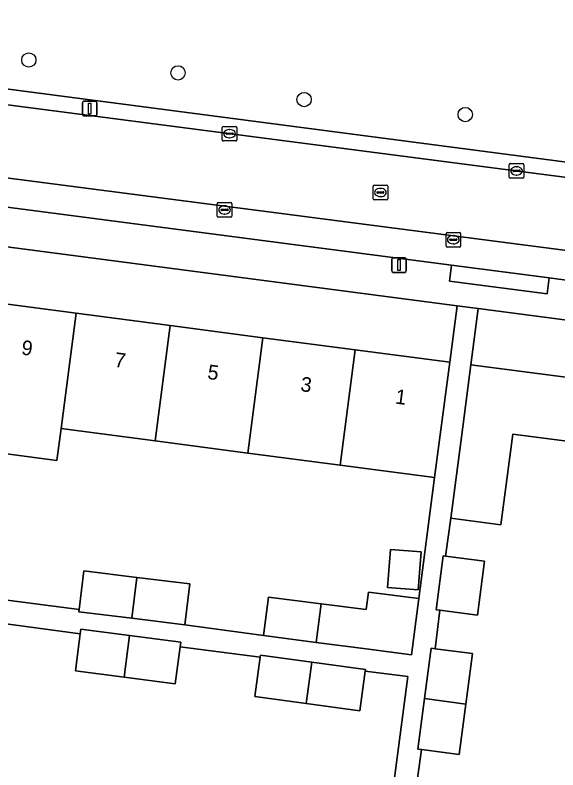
# Model space of a CAD drawing. Extents: x 162184 to 163154, y 385507 to 386516.
# Drawn here: x 162453.8 to 162490.9, y 386146.9 to 386198.5 of the extents above; entities that cross this region are included whole.
import ezdxf

# ---------------------------------------------------------------- set-up
doc = ezdxf.new("R2010")
doc.units = 0
for name, color, linetype in [('IMGEO_Boom', 7, 'Continuous'), ('IMGEO_Erf', 7, 'Continuous'), ('IMGEO_Groenvoorziening', 7, 'Continuous'), ('IMGEO_Kolk', 7, 'Continuous'), ('IMGEO_Lichtmast', 7, 'Continuous'), ('IMGEO_Pand', 7, 'Continuous'), ('IMGEO_Pand_nummerreeks', 7, 'Continuous'), ('IMGEO_Parkeervlak_open', 7, 'Continuous'), ('IMGEO_Rijbaan_lokaal_open', 7, 'Continuous'), ('IMGEO_Rioolput', 7, 'Continuous'), ('IMGEO_Voetpad_open', 7, 'Continuous')]:
    doc.layers.add(name, color=color, linetype=linetype)

msp = doc.modelspace()

# ---------------------------------------------------------------- linework, layer by layer
at = {"layer": 'IMGEO_Boom'}
for centre in [(162454.738, 386195.394), (162464.928, 386194.514), (162473.542, 386192.69), (162484.547, 386191.667)]:
    msp.add_circle(centre, 0.489, dxfattribs=at)
at = {"layer": 'IMGEO_Erf'}
for points in [[(162451.713, 386178.913), (162457.971, 386178.093), (162464.397, 386177.251), (162470.724, 386176.421), (162477.034, 386175.595), (162483.487, 386174.749), (162483.993, 386178.608), (162373.114, 386193.137)], [(162505.229, 386175.825), (162500, 386176.51), (162485.436, 386178.419), (162484.936, 386174.584), (162500, 386172.62), (162500.545, 386172.549), (162500.042, 386168.686), (162503.084, 386168.289), (162502.215, 386161.625), (162501.38, 386155.217), (162500.556, 386148.897), (162500, 386144.635), (162499.732, 386142.582), (162498.919, 386136.344), (162495.581, 386136.779), (162495.077, 386132.917), (162479.792, 386134.91), (162479.088, 386129.516), (162498.874, 386126.939), (162500, 386127.02)], [(162452.716, 386158.57), (162458.176, 386157.87), (162458.495, 386160.495), (162462.112, 386160.056), (162465.728, 386159.618), (162465.39, 386156.825), (162470.77, 386156.087), (162471.111, 386158.701), (162474.702, 386158.248), (162477.778, 386157.86), (162477.934, 386159.05), (162481.373, 386158.617), (162482.455, 386166.874), (162476.002, 386167.72), (162469.692, 386168.546), (162463.365, 386169.375), (162456.939, 386170.217), (162456.655, 386168.05), (162450.451, 386168.863)], [(162479.226, 386142.731), (162480.617, 386153.295), (162477.715, 386153.651), (162477.349, 386150.949), (162473.688, 386151.441), (162470.182, 386151.912), (162470.548, 386154.611), (162465.074, 386155.305), (162464.744, 386152.78), (162461.242, 386153.238), (162457.919, 386153.672), (162458.249, 386156.2), (162452.49, 386156.977)]]:
    msp.add_lwpolyline(points, dxfattribs=at)
for points in [[(162493.549, 386156.233), (162494.385, 386162.641), (162495.198, 386168.876), (162487.787, 386169.843), (162486.979, 386163.648), (162483.568, 386164.093), (162483.201, 386161.508), (162485.865, 386161.16), (162485.384, 386157.476), (162482.817, 386157.811), (162482.483, 386155.188), (162485.041, 386154.854), (162484.592, 386151.41), (162484.142, 386147.966), (162481.558, 386148.303), (162481.172, 386145.494), (162484.549, 386145.054), (162483.717, 386138.673), (162491.133, 386137.706), (162491.901, 386143.597), (162492.725, 386149.913)], [(162479.431, 386161.968), (162481.525, 386161.802), (162481.32, 386159.21), (162479.227, 386159.376)]]:
    msp.add_lwpolyline(points, close=True, dxfattribs=at)
at = {"layer": 'IMGEO_Groenvoorziening'}
msp.add_lwpolyline([(162513.182, 386206.613), (162500, 386208.516), (162484.688, 386210.725), (162483.129, 386210.95), (162482.938, 386209.506), (162482.206, 386203.964), (162481.835, 386201.154), (162473.483, 386202.26), (162474.138, 386207.216), (162468.483, 386207.962), (162467.503, 386198.971), (162453.471, 386201.1), (162452.471, 386193.504), (162500.008, 386187.3), (162500.62, 386192.004), (162511.108, 386190.65)], close=True, dxfattribs=at)
at = {"layer": 'IMGEO_Kolk'}
for p, q in [((162467.951, 386189.935), (162467.951, 386190.787)), ((162468.026, 386190.861), (162468.878, 386190.861)), ((162468.439, 386190.641), (162468.464, 386190.641)), ((162468.952, 386190.787), (162468.952, 386189.935)), ((162468.21, 386190.355), (162468.21, 386190.367)), ((162468.648, 386190.318), (162468.25, 386190.318)), ((162468.253, 386190.404), (162468.651, 386190.404)), ((162468.694, 386190.367), (162468.694, 386190.355)), ((162468.878, 386189.861), (162468.026, 386189.861)), ((162468.462, 386190.081), (162468.437, 386190.081)), ((162487.549, 386187.391), (162487.549, 386188.243)), ((162487.624, 386188.317), (162488.476, 386188.317)), ((162488.037, 386188.097), (162488.062, 386188.097)), ((162488.55, 386188.243), (162488.55, 386187.391)), ((162487.808, 386187.811), (162487.808, 386187.823)), ((162488.246, 386187.774), (162487.848, 386187.774)), ((162487.851, 386187.86), (162488.249, 386187.86)), ((162488.06, 386187.537), (162488.035, 386187.537)), ((162488.292, 386187.823), (162488.292, 386187.811)), ((162488.476, 386187.317), (162487.624, 386187.317)), ((162467.605, 386184.726), (162467.605, 386185.578)), ((162467.68, 386185.652), (162468.532, 386185.652)), ((162468.606, 386185.578), (162468.606, 386184.726)), ((162467.864, 386185.146), (162467.864, 386185.158)), ((162468.302, 386185.109), (162467.904, 386185.109)), ((162467.907, 386185.195), (162468.305, 386185.195)), ((162468.093, 386185.432), (162468.118, 386185.432)), ((162468.348, 386185.158), (162468.348, 386185.146)), ((162468.532, 386184.652), (162467.68, 386184.652)), ((162468.116, 386184.872), (162468.091, 386184.872)), ((162483.232, 386182.693), (162483.232, 386183.545)), ((162483.307, 386183.619), (162484.159, 386183.619)), ((162484.233, 386183.545), (162484.233, 386182.693)), ((162483.491, 386183.113), (162483.491, 386183.125)), ((162483.929, 386183.076), (162483.531, 386183.076)), ((162483.534, 386183.162), (162483.932, 386183.162)), ((162483.72, 386183.399), (162483.745, 386183.399)), ((162483.975, 386183.125), (162483.975, 386183.113)), ((162484.159, 386182.619), (162483.307, 386182.619)), ((162483.743, 386182.839), (162483.718, 386182.839))]:
    msp.add_line(p, q, dxfattribs=at)
for points in [[(162467.951, 386189.935), (162467.951, 386190.787)], [(162468.026, 386190.861), (162468.878, 386190.861)], [(162468.952, 386190.787), (162468.952, 386189.935)], [(162468.878, 386189.861), (162468.026, 386189.861)], [(162487.549, 386187.391), (162487.549, 386188.243)], [(162487.624, 386188.317), (162488.476, 386188.317)], [(162488.55, 386188.243), (162488.55, 386187.391)], [(162488.476, 386187.317), (162487.624, 386187.317)], [(162467.605, 386184.726), (162467.605, 386185.578)], [(162467.68, 386185.652), (162468.532, 386185.652)], [(162468.606, 386185.578), (162468.606, 386184.726)], [(162468.532, 386184.652), (162467.68, 386184.652)], [(162483.232, 386182.693), (162483.232, 386183.545)], [(162483.307, 386183.619), (162484.159, 386183.619)], [(162484.233, 386183.545), (162484.233, 386182.693)], [(162484.159, 386182.619), (162483.307, 386182.619)]]:
    msp.add_lwpolyline(points, dxfattribs=at)
for centre, radius, start, end in [((162468.028, 386190.785), 0.0765, 91.552, 178.448), ((162468.028, 386190.785), 0.0765, 91.552, 178.448), ((162468.876, 386190.785), 0.0765, 1.552, 88.448), ((162468.876, 386190.785), 0.0765, 1.552, 88.448), ((162468.25, 386190.364), 0.0403, 85.8775, 175.7526), ((162468.247, 386190.354), 0.0366, 178.938, 274.7102), ((162468.651, 386190.361), 0.043, 264.8664, 352.4533), ((162468.655, 386190.366), 0.0386, 1.7309, 96.639), ((162468.028, 386189.937), 0.0765, 181.552, 268.448), ((162468.028, 386189.937), 0.0765, 181.552, 268.448), ((162468.876, 386189.937), 0.0765, 271.552, 358.448), ((162468.876, 386189.937), 0.0765, 271.552, 358.448), ((162487.626, 386188.241), 0.0765, 91.552, 178.448), ((162487.626, 386188.241), 0.0765, 91.552, 178.448), ((162488.474, 386188.241), 0.0765, 1.552, 88.448), ((162488.474, 386188.241), 0.0765, 1.552, 88.448), ((162487.848, 386187.82), 0.0403, 85.8775, 175.7526), ((162487.845, 386187.81), 0.0366, 178.938, 274.7102), ((162488.249, 386187.817), 0.043, 264.8664, 352.4533), ((162488.253, 386187.822), 0.0386, 1.7309, 96.639), ((162487.626, 386187.393), 0.0765, 181.552, 268.448), ((162487.626, 386187.393), 0.0765, 181.552, 268.448), ((162488.474, 386187.393), 0.0765, 271.552, 358.448), ((162488.474, 386187.393), 0.0765, 271.552, 358.448), ((162467.682, 386185.576), 0.0765, 91.552, 178.448), ((162467.682, 386185.576), 0.0765, 91.552, 178.448), ((162468.53, 386185.576), 0.0765, 1.552, 88.448), ((162468.53, 386185.576), 0.0765, 1.552, 88.448), ((162467.904, 386185.155), 0.0403, 85.8775, 175.7526), ((162467.901, 386185.145), 0.0366, 178.938, 274.7102), ((162468.305, 386185.152), 0.043, 264.8664, 352.4533), ((162468.309, 386185.157), 0.0386, 1.7309, 96.639), ((162467.682, 386184.728), 0.0765, 181.552, 268.448), ((162467.682, 386184.728), 0.0765, 181.552, 268.448), ((162468.53, 386184.728), 0.0765, 271.552, 358.448), ((162468.53, 386184.728), 0.0765, 271.552, 358.448), ((162483.309, 386183.543), 0.0765, 91.552, 178.448), ((162483.309, 386183.543), 0.0765, 91.552, 178.448), ((162484.157, 386183.543), 0.0765, 1.552, 88.448), ((162484.157, 386183.543), 0.0765, 1.552, 88.448), ((162483.531, 386183.122), 0.0403, 85.8775, 175.7526), ((162483.528, 386183.112), 0.0366, 178.938, 274.7102), ((162483.932, 386183.119), 0.043, 264.8664, 352.4533), ((162483.936, 386183.124), 0.0386, 1.7309, 96.639), ((162483.309, 386182.695), 0.0765, 181.552, 268.448), ((162483.309, 386182.695), 0.0765, 181.552, 268.448), ((162484.157, 386182.695), 0.0765, 271.552, 358.448), ((162484.157, 386182.695), 0.0765, 271.552, 358.448)]:
    msp.add_arc(centre, radius, start, end, dxfattribs=at)
for centre, major_axis, ratio, start_param, end_param in [((162468.438, 386190.361), (-0.387, 0.002), 0.722429, 4.712389, 7.853982), ((162468.463, 386190.361), (-0.39, 0.002), 0.717154, 1.570796, 4.712389), ((162488.036, 386187.817), (-0.387, 0.002), 0.722429, 4.712389, 7.853982), ((162488.061, 386187.817), (-0.39, 0.002), 0.717154, 1.570796, 4.712389), ((162468.092, 386185.152), (-0.387, 0.002), 0.722429, 4.712389, 7.853982), ((162468.117, 386185.152), (-0.39, 0.002), 0.717154, 1.570796, 4.712389), ((162483.719, 386183.119), (-0.387, 0.002), 0.722429, 4.712389, 7.853982), ((162483.744, 386183.119), (-0.39, 0.002), 0.717154, 1.570796, 4.712389)]:
    msp.add_ellipse(centre, major_axis=major_axis, ratio=ratio, start_param=start_param, end_param=end_param, dxfattribs=at)
at = {"layer": 'IMGEO_Lichtmast'}
for p, q in [((162458.393, 386191.675), (162458.393, 386192.475)), ((162458.393, 386192.475), (162458.393, 386191.675)), ((162458.493, 386192.575), (162459.283, 386192.575)), ((162459.283, 386192.575), (162458.493, 386192.575)), ((162459.383, 386192.475), (162459.383, 386191.675)), ((162459.383, 386191.675), (162459.383, 386192.475)), ((162459.283, 386191.575), (162458.493, 386191.575)), ((162458.493, 386191.575), (162459.283, 386191.575)), ((162479.63, 386181.885), (162480.42, 386181.885)), ((162480.42, 386181.885), (162479.63, 386181.885)), ((162479.53, 386180.985), (162479.53, 386181.785)), ((162479.53, 386181.785), (162479.53, 386180.985)), ((162480.52, 386181.785), (162480.52, 386180.985)), ((162480.52, 386180.985), (162480.52, 386181.785)), ((162480.42, 386180.885), (162479.63, 386180.885)), ((162479.63, 386180.885), (162480.42, 386180.885))]:
    msp.add_line(p, q, dxfattribs=at)
for points in [[(162458.813, 386192.45), (162458.963, 386192.45), (162458.963, 386191.7), (162458.813, 386191.7), (162458.813, 386192.45)], [(162479.95, 386181.76), (162480.1, 386181.76), (162480.1, 386181.01), (162479.95, 386181.01), (162479.95, 386181.76)]]:
    msp.add_lwpolyline(points, dxfattribs=at)
for centre, start, end in [((162458.493, 386192.475), 90, 180), ((162458.493, 386192.475), 90, 180), ((162459.283, 386192.475), 0, 90), ((162459.283, 386192.475), 360, 90), ((162458.493, 386191.675), 180, 270), ((162458.493, 386191.675), 180, 270), ((162459.283, 386191.675), 270, 0), ((162459.283, 386191.675), 270, 0), ((162479.63, 386181.785), 90, 180), ((162479.63, 386181.785), 90, 180), ((162480.42, 386181.785), 0, 90), ((162480.42, 386181.785), 360, 90), ((162479.63, 386180.985), 180, 270), ((162479.63, 386180.985), 180, 270), ((162480.42, 386180.985), 270, 0), ((162480.42, 386180.985), 270, 0)]:
    msp.add_arc(centre, 0.1, start, end, dxfattribs=at)
at = {"layer": 'IMGEO_Pand'}
for points in [[(162457.971, 386178.093), (162451.713, 386178.913), (162450.681, 386171.037), (162450.735, 386171.03), (162450.451, 386168.863), (162456.655, 386168.05), (162456.939, 386170.217)], [(162464.397, 386177.251), (162457.971, 386178.093), (162456.939, 386170.217), (162463.365, 386169.375)], [(162470.724, 386176.421), (162464.397, 386177.251), (162463.365, 386169.375), (162469.692, 386168.546)], [(162477.034, 386175.595), (162470.724, 386176.421), (162469.692, 386168.546), (162476.002, 386167.72)], [(162476.002, 386167.72), (162482.455, 386166.874), (162482.837, 386169.792), (162483.487, 386174.749), (162477.034, 386175.595)], [(162500, 386161.912), (162502.215, 386161.625), (162503.084, 386168.289), (162500.042, 386168.686), (162500.545, 386172.549), (162500, 386172.62), (162484.936, 386174.584), (162484.289, 386169.626), (162483.568, 386164.093), (162486.979, 386163.648), (162487.787, 386169.843), (162495.198, 386168.876), (162494.385, 386162.641)], [(162479.431, 386161.968), (162479.227, 386159.376), (162481.32, 386159.21), (162481.525, 386161.802)], [(162483.201, 386161.508), (162483.037, 386161.529), (162482.556, 386157.845), (162482.817, 386157.811), (162485.384, 386157.476), (162485.865, 386161.16)], [(162462.112, 386160.056), (162458.495, 386160.495), (162458.176, 386157.87), (162458.156, 386157.702), (162461.773, 386157.264)], [(162462.112, 386160.056), (162461.773, 386157.264), (162465.39, 386156.825), (162465.728, 386159.618)], [(162474.702, 386158.248), (162471.111, 386158.701), (162470.77, 386156.087), (162474.359, 386155.619)], [(162481.373, 386158.617), (162477.934, 386159.05), (162477.778, 386157.86), (162474.702, 386158.248), (162474.359, 386155.619), (162477.772, 386155.173), (162480.868, 386154.768)], [(162461.615, 386156.093), (162458.292, 386156.527), (162458.249, 386156.2), (162457.919, 386153.672), (162461.242, 386153.238)], [(162465.074, 386155.305), (162465.117, 386155.635), (162461.615, 386156.093), (162461.242, 386153.238), (162464.744, 386152.78)], [(162482.483, 386155.188), (162482.214, 386155.223), (162481.764, 386151.779), (162484.592, 386151.41), (162485.041, 386154.854)], [(162474.071, 386154.265), (162470.565, 386154.736), (162470.548, 386154.611), (162470.182, 386151.912), (162473.688, 386151.441)], [(162477.715, 386153.651), (162477.732, 386153.773), (162474.071, 386154.265), (162473.688, 386151.441), (162477.349, 386150.949)], [(162484.592, 386151.41), (162481.764, 386151.779), (162481.314, 386148.335), (162481.558, 386148.303), (162484.142, 386147.966)]]:
    msp.add_lwpolyline(points, close=True, dxfattribs=at)
at = {"layer": 'IMGEO_Parkeervlak_open'}
for points in [[(162504.642, 386180.672), (162443.001, 386188.658)], [(162445.554, 386186.342), (162483.61, 386181.389), (162490.287, 386180.519), (162501.435, 386178.992)]]:
    msp.add_lwpolyline(points, dxfattribs=at)
at = {"layer": 'IMGEO_Rijbaan_lokaal_open'}
for points in [[(162508.146, 386185.209), (162446.423, 386193.22)], [(162443.381, 386191.723), (162443.001, 386188.658), (162504.642, 386180.672), (162505.981, 386180.398)]]:
    msp.add_lwpolyline(points, dxfattribs=at)
at = {"layer": 'IMGEO_Rioolput'}
for p, q in [((162478.251, 386185.921), (162478.251, 386186.773)), ((162478.326, 386186.847), (162479.178, 386186.847)), ((162478.739, 386186.627), (162478.764, 386186.627)), ((162479.252, 386186.773), (162479.252, 386185.921)), ((162478.51, 386186.341), (162478.51, 386186.353)), ((162478.948, 386186.304), (162478.55, 386186.304)), ((162478.553, 386186.39), (162478.951, 386186.39)), ((162478.762, 386186.067), (162478.737, 386186.067)), ((162478.994, 386186.353), (162478.994, 386186.341)), ((162479.178, 386185.847), (162478.326, 386185.847))]:
    msp.add_line(p, q, dxfattribs=at)
for points in [[(162478.251, 386185.921), (162478.251, 386186.773)], [(162478.326, 386186.847), (162479.178, 386186.847)], [(162479.252, 386186.773), (162479.252, 386185.921)], [(162479.178, 386185.847), (162478.326, 386185.847)]]:
    msp.add_lwpolyline(points, dxfattribs=at)
for centre, radius, start, end in [((162478.328, 386186.771), 0.0765, 91.552, 178.448), ((162478.328, 386186.771), 0.0765, 91.552, 178.448), ((162479.176, 386186.771), 0.0765, 1.552, 88.448), ((162479.176, 386186.771), 0.0765, 1.552, 88.448), ((162478.55, 386186.35), 0.0403, 85.8775, 175.7526), ((162478.547, 386186.34), 0.0366, 178.938, 274.7102), ((162478.951, 386186.347), 0.043, 264.8664, 352.4533), ((162478.955, 386186.352), 0.0386, 1.7309, 96.639), ((162478.328, 386185.923), 0.0765, 181.552, 268.448), ((162478.328, 386185.923), 0.0765, 181.552, 268.448), ((162479.176, 386185.923), 0.0765, 271.552, 358.448), ((162479.176, 386185.923), 0.0765, 271.552, 358.448)]:
    msp.add_arc(centre, radius, start, end, dxfattribs=at)
for centre, major_axis, ratio, start_param, end_param in [((162478.738, 386186.347), (-0.387, 0.002), 0.722429, 4.712389, 7.853982), ((162478.763, 386186.347), (-0.39, 0.002), 0.717154, 1.570796, 4.712389)]:
    msp.add_ellipse(centre, major_axis=major_axis, ratio=ratio, start_param=start_param, end_param=end_param, dxfattribs=at)
at = {"layer": 'IMGEO_Voetpad_open'}
for points in [[(162373.772, 386197.58), (162373.114, 386193.137), (162483.993, 386178.608), (162485.436, 386178.419), (162500, 386176.51), (162505.229, 386175.825)], [(162507.57, 386186.313), (162500.008, 386187.3), (162452.471, 386193.504), (162444.353, 386194.564)], [(162446.423, 386193.22), (162508.146, 386185.209)], [(162501.435, 386178.992), (162490.287, 386180.519), (162490.14, 386179.418), (162483.468, 386180.291), (162483.61, 386181.389), (162445.554, 386186.342)], [(162481.172, 386145.494), (162481.558, 386148.303), (162481.314, 386148.335), (162481.764, 386151.779), (162482.214, 386155.223), (162482.483, 386155.188), (162482.817, 386157.811), (162482.556, 386157.845), (162483.037, 386161.529), (162483.201, 386161.508), (162483.568, 386164.093), (162484.289, 386169.626), (162484.936, 386174.584), (162485.436, 386178.419), (162483.993, 386178.608), (162483.487, 386174.749), (162482.837, 386169.792), (162482.455, 386166.874), (162481.373, 386158.617), (162480.868, 386154.768), (162477.772, 386155.173), (162474.359, 386155.619), (162470.77, 386156.087), (162465.39, 386156.825), (162461.773, 386157.264), (162458.156, 386157.702), (162458.176, 386157.87), (162452.716, 386158.57)], [(162452.49, 386156.977), (162458.249, 386156.2), (162458.292, 386156.527), (162461.615, 386156.093), (162465.117, 386155.635), (162465.074, 386155.305), (162470.548, 386154.611), (162470.565, 386154.736), (162474.071, 386154.265), (162477.732, 386153.773), (162477.715, 386153.651), (162480.617, 386153.295), (162479.226, 386142.731)]]:
    msp.add_lwpolyline(points, dxfattribs=at)
msp.add_lwpolyline([(162490.287, 386180.519), (162483.61, 386181.389), (162483.468, 386180.291), (162490.14, 386179.418)], close=True, dxfattribs=at)

# ---------------------------------------------------------------- texts
at = {"layer": 'IMGEO_Pand_nummerreeks'}
for s, rotation, p in [('9', 352.5344, (162454.192, 386175.281)), ('7', 352.5347, (162460.547, 386174.447)), ('5', 352.5347, (162466.901, 386173.614)), ('3', 352.5347, (162473.256, 386172.782)), ('1', 352.5347, (162479.724, 386171.934))]:
    msp.add_text(s, height=1, rotation=rotation, dxfattribs=at).set_placement(p)

doc.saveas('drawing.dxf')
